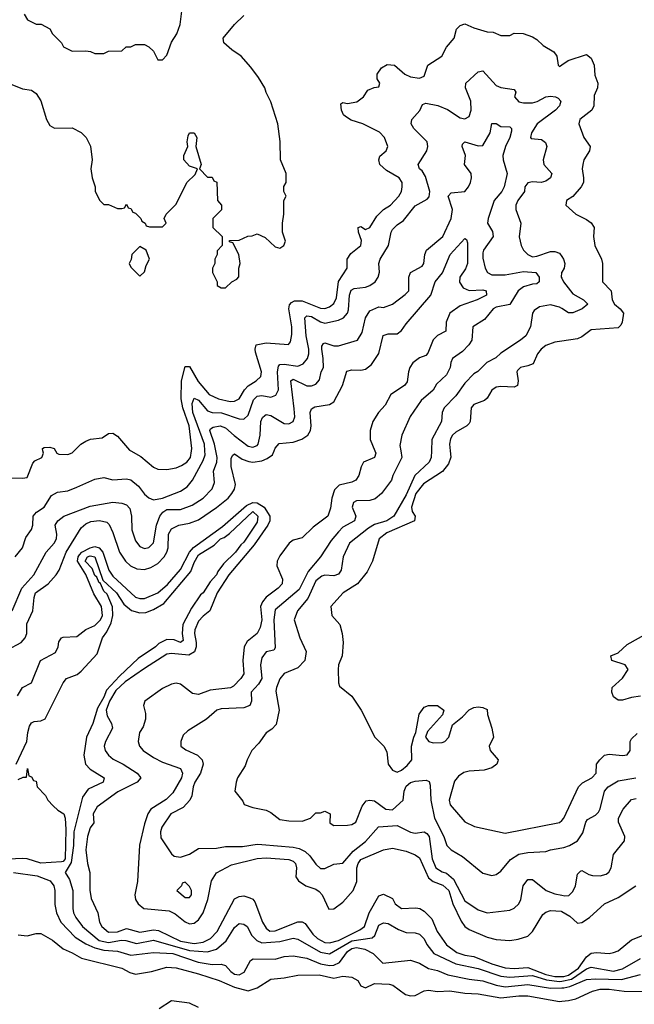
# Model space of a CAD drawing. Header units: inches. Extents: x 2348352 to 2479776, y 460422 to 613655.
# Tile 411 of 590: x 2407597 to 2410322, y 557545 to 561912. Entities that reach past the tile are written whole.
import ezdxf

# ---------------------------------------------------------------- set-up
doc = ezdxf.new("R2010")
doc.units = ezdxf.units.IN
doc.header["$MEASUREMENT"] = 0
for name, color, linetype in [('C4505', 7, 'Continuous'), ('C4506', 7, 'Continuous'), ('C4515', 7, 'Continuous'), ('C4516', 7, 'Continuous')]:
    doc.layers.add(name, color=color, linetype=linetype)

msp = doc.modelspace()

# ---------------------------------------------------------------- linework, layer by layer
at = {"layer": 'C4505', "color": 4}
for points, elevation in [([(2407543.5, 559116.5), (2407604.2, 559150), (2407621.5, 559170), (2407628.6, 559190), (2407628, 559232), (2407655.1, 559290), (2407660.7, 559350), (2407667.3, 559370), (2407722.9, 559410), (2407759.3, 559450), (2407772.3, 559470), (2407803.5, 559550), (2407870, 559658), (2407890, 559676), (2407912.9, 559687.1), (2407950.4, 559690.4), (2407983.5, 559683.5), (2407993.4, 559673.4), (2408010, 559638), (2408039.5, 559550), (2408066.4, 559510), (2408088, 559490), (2408116.5, 559476.5), (2408150, 559472.9), (2408178.2, 559481.8), (2408210, 559500.3), (2408238, 559530), (2408249.7, 559550), (2408255.4, 559570), (2408256.2, 559630), (2408270, 559654), (2408302, 559670), (2408350, 559679.5), (2408390, 559694), (2408470, 559748.5), (2408522, 559790), (2408537.6, 559810), (2408549.6, 559830), (2408554, 559850), (2408534, 559930), (2408534.8, 559965.2), (2408540.7, 559979.3), (2408550, 559986.8), (2408582.6, 559962.6), (2408612.4, 559952.4), (2408630, 559950.2), (2408670, 559955.6), (2408694.9, 559965.1), (2408718, 559982), (2408725.4, 560000)], 84), ([(2407559.6, 559879.6), (2407610, 559878), (2407630, 559882), (2407654.6, 559945.4), (2407664.7, 559955.3), (2407695.3, 559970), (2407702, 559990), (2407700, 560000)], 96), ([(2407564.2, 559290), (2407606.3, 559390), (2407659.3, 559450), (2407714.5, 559550), (2407750, 559591), (2407759.5, 559610), (2407760.9, 559630), (2407754.5, 559670), (2407766.6, 559690), (2407793.2, 559710), (2407910, 559754.9), (2408010, 559772.4), (2408050, 559768.4), (2408070, 559760.5), (2408084.7, 559744.7), (2408092.4, 559710), (2408094.4, 559650), (2408110, 559601), (2408130, 559574.8), (2408150, 559566), (2408170, 559570.8), (2408190, 559591.3), (2408204, 559670), (2408218.9, 559710), (2408232.1, 559727.9), (2408250, 559739.5), (2408310, 559740.3), (2408361.1, 559758.9), (2408409.7, 559790.3), (2408450, 559831), (2408461.2, 559858.8), (2408456.9, 559910), (2408471.3, 559950), (2408473, 559970), (2408467, 560000)], 88), ([(2407577.2, 559530), (2407609.3, 559570), (2407624.8, 559615.2), (2407649.5, 559650.5), (2407655.1, 559670), (2407657.2, 559710), (2407672, 559728), (2407705.2, 559750), (2407738.6, 559801.4), (2407764.1, 559815.9), (2407810, 559822.8), (2407850, 559838), (2407930, 559874.8), (2407970, 559882), (2408010, 559870.6), (2408070, 559876.3), (2408090, 559870.7), (2408123.1, 559843.1), (2408150, 559807.7), (2408170, 559790.7), (2408190, 559782), (2408230, 559790.4), (2408310, 559821.6), (2408339.2, 559840.8), (2408362.9, 559870), (2408410, 559956.3), (2408418.6, 559981.4), (2408417.5, 560000)], 92), ([(2407756.2, 560000), (2407762, 559990), (2407770, 559984.7), (2407810, 559982.8), (2407830, 559991.3), (2407838.7, 560000)], 96), ([(2408089.3, 560000), (2408134, 559974), (2408190, 559927.3), (2408210, 559919.1), (2408250, 559916.3), (2408290, 559923.8), (2408314.8, 559934.8), (2408338.4, 559950), (2408353.6, 559970), (2408359, 560000)], 96), ([(2409172.1, 560000), (2409176.4, 559990), (2409170.6, 559970), (2409121, 559950), (2409110.5, 559929.5), (2409100.5, 559890), (2409086.8, 559870), (2409070, 559860.7), (2409012.8, 559847.2), (2408992.5, 559827.5), (2408980.4, 559790), (2408974.9, 559745.1), (2408962.8, 559710), (2408898.8, 559661.2), (2408850, 559613.2), (2408810, 559604), (2408791.3, 559590), (2408750, 559534), (2408739.1, 559510), (2408736.3, 559490), (2408762.4, 559430), (2408760.4, 559410), (2408743, 559390), (2408689.3, 559350.7), (2408673.1, 559330), (2408664.9, 559310), (2408670.2, 559249.8), (2408663.8, 559216.2), (2408650.2, 559189.8), (2408605.7, 559154.3), (2408592.4, 559130), (2408586, 559070), (2408590.4, 559010), (2408578, 558990), (2408544.7, 558955.3), (2408532, 558948), (2408441.8, 558938.2), (2408390, 558919.6), (2408363.3, 558923.3), (2408310, 558965.2), (2408290, 558969), (2408270, 558965.2), (2408230, 558946), (2408151.1, 558888.9), (2408146, 558870), (2408154.4, 558834.4), (2408154.8, 558810), (2408143.7, 558776.3), (2408128.7, 558750), (2408122, 558710), (2408127.7, 558690), (2408144.9, 558670), (2408190, 558640.3), (2408230, 558619.5), (2408310.2, 558590.2), (2408319.5, 558570), (2408313.7, 558550), (2408276.4, 558483.6), (2408247.1, 558452.9), (2408178.4, 558410), (2408164.4, 558390), (2408150, 558345.2), (2408128.5, 558251.5), (2408119, 558090), (2408107.2, 558030), (2408110.4, 558010), (2408121.6, 557990), (2408146.8, 557970), (2408259.7, 557959.7), (2408286.2, 557946.2), (2408330.3, 557910.3), (2408350, 557902.4), (2408370, 557904.9), (2408390, 557920.4), (2408411.1, 557950), (2408431.1, 558010), (2408446.7, 558093.3), (2408470, 558127.7), (2408536.4, 558163.6), (2408650, 558191.7), (2408690, 558194.9), (2408790, 558187.2), (2408810, 558180.4), (2408820.4, 558170), (2408824.4, 558150), (2408820.7, 558110), (2408832.5, 558092.5), (2408866, 558070), (2408910, 558056.4), (2408925.2, 558045.2), (2408937.4, 558030), (2408967.4, 557967.4), (2408990, 557968.2), (2409030, 557998), (2409075.1, 558050), (2409091, 558090), (2409091, 558150), (2409097.7, 558170), (2409110, 558186.7), (2409210, 558230.5), (2409250, 558237.1), (2409310, 558223.7), (2409350, 558208.2), (2409370, 558194), (2409410, 558105.7), (2409430, 558090.3), (2409473.3, 558073.3), (2409499, 558050), (2409518, 557990), (2409554.1, 557914.1), (2409570, 557890.6), (2409590, 557877.1), (2409670, 557842.4), (2409710, 557832.7), (2409770, 557828), (2409806.8, 557833.2), (2409850, 557846.8), (2409870, 557868), (2409916.6, 557943.4), (2409930, 557954.4), (2409950, 557961.5), (2409997.9, 557957.9), (2410000, 557956.6)], 84), ([(2409286.3, 560000), (2409290.8, 559970), (2409251, 559890), (2409246, 559870), (2409201, 559810), (2409173.4, 559786.6), (2409150, 559779.5), (2409090, 559778.4), (2409077.3, 559770), (2409070.6, 559750), (2409087.3, 559710), (2409080.7, 559690), (2409030, 559660.5), (2409010, 559640.7), (2408978.2, 559601.8), (2408930.3, 559529.7), (2408875.8, 559464.2), (2408835.4, 559384.6), (2408730, 559295.3), (2408723.7, 559250), (2408730, 559126), (2408723.6, 559116.4), (2408690, 559108.7), (2408670, 559082), (2408664.4, 559050), (2408670.3, 558990), (2408655.3, 558964.7), (2408623.8, 558930), (2408624.9, 558890), (2408618, 558870), (2408590, 558859.5), (2408490, 558855.1), (2408470.5, 558849.5), (2408424.7, 558810), (2408342, 558758), (2408321.4, 558738.6), (2408310.8, 558710), (2408311.3, 558690), (2408333.4, 558673.4), (2408386, 558650), (2408406, 558630), (2408411, 558610), (2408399.1, 558570), (2408373, 558530), (2408365.5, 558510), (2408360.7, 558470), (2408350.7, 558450), (2408322, 558418), (2408267.7, 558390), (2408226.8, 558330), (2408221, 558310), (2408222.8, 558282.8), (2408270, 558212), (2408282, 558202), (2408310, 558198), (2408350, 558211), (2408390, 558236), (2408470, 558237.3), (2408510, 558244.9), (2408584.9, 558244.9), (2408650, 558255.3), (2408670, 558254.4), (2408810, 558242.4), (2408836.2, 558236.2), (2408862, 558222), (2408883.4, 558203.4), (2408910, 558166), (2408930, 558146.8), (2408950, 558146.8), (2408990, 558166.8), (2409030, 558170.7), (2409075.6, 558224.4), (2409130, 558267.7), (2409188.5, 558331.5), (2409270, 558338), (2409330, 558308), (2409350, 558303.8), (2409390, 558310.4), (2409402, 558302), (2409412, 558290), (2409425.2, 558190), (2409441.6, 558150), (2409470, 558132.4), (2409490, 558126.4), (2409520.5, 558100.5), (2409570, 558003.8), (2409630, 557964), (2409670, 557950.8), (2409770, 557962.8), (2409789.3, 557970.7), (2409809.3, 557990.7), (2409819, 558010), (2409829.3, 558070), (2409850, 558098), (2409870, 558098), (2409931, 558050), (2409970, 558034.9), (2410000, 558028.6)], 88), ([(2409422.7, 560000), (2409422, 559970), (2409413, 559950), (2409349.1, 559890.9), (2409310, 559804.5), (2409255.5, 559710), (2409224, 559690), (2409170, 559672.4), (2409143.1, 559656.9), (2409059.1, 559590), (2409030.7, 559530), (2409022, 559470), (2409010, 559453.2), (2408990, 559446), (2408950, 559447.8), (2408936.2, 559443.8), (2408910, 559422.7), (2408874.9, 559345.1), (2408828, 559290), (2408813.4, 559250), (2408838.8, 559170), (2408867.3, 559110), (2408860.7, 559070), (2408830, 559038), (2408770, 559012.3), (2408750, 558989), (2408734.9, 558950), (2408733.2, 558933.2), (2408747.3, 558850), (2408733.4, 558786.6), (2408714.4, 558765.6), (2408690, 558748.7), (2408657.5, 558702.5), (2408626.8, 558670), (2408606, 558630), (2408597.3, 558602.7), (2408562.8, 558550), (2408556, 558530), (2408551.3, 558490), (2408586, 558446), (2408591.6, 558431.6), (2408630, 558418), (2408690, 558406), (2408710, 558396), (2408750, 558364.7), (2408790, 558358.8), (2408850, 558358), (2408886, 558370), (2408910, 558394), (2408930, 558394), (2408950, 558402), (2408974, 558390), (2408972, 558350), (2408982, 558342), (2408990, 558338), (2409050, 558339.1), (2409070, 558342), (2409086.8, 558353.2), (2409115.5, 558424.5), (2409133.2, 558446.8), (2409150, 558450.7), (2409170, 558447.3), (2409221, 558410), (2409250, 558407.2), (2409297, 558450), (2409301.6, 558490), (2409310, 558512.7), (2409330, 558528.2), (2409350, 558535.3), (2409398.4, 558538.4), (2409412.5, 558532.5), (2409417.3, 558517.3), (2409419.5, 558450), (2409436.3, 558370), (2409478, 558290), (2409490.8, 558250), (2409510, 558230.8), (2409560.5, 558200.5), (2409650, 558126), (2409690, 558116), (2409710, 558121), (2409730, 558136), (2409773.4, 558186.6), (2409810, 558210.6), (2409850, 558218), (2409930, 558222.8), (2409950, 558230.8), (2410000, 558239)], 92), ([(2409505.4, 560000), (2409508.5, 559971.5), (2409497.4, 559942.6), (2409471.5, 559908.5), (2409386.7, 559853.3), (2409354, 559810), (2409334, 559750), (2409337.6, 559730), (2409350.6, 559710), (2409347.3, 559690), (2409224.5, 559635.5), (2409190.6, 559610), (2409160.5, 559510), (2409137.3, 559462.7), (2409094.8, 559410), (2409031, 559370), (2408976, 559310), (2408981, 559270), (2409016, 559230), (2409026.8, 559190), (2409030.8, 559150), (2409026.8, 559090), (2409010.5, 559050), (2409008.5, 559030), (2409010.9, 558970.9), (2409015.3, 558955.3), (2409070, 558912), (2409111.3, 558850), (2409172, 558730), (2409212, 558690), (2409224.7, 558664.7), (2409230.8, 558610), (2409250, 558582.8), (2409270, 558574.8), (2409290, 558584), (2409315.6, 558604.4), (2409336, 558630), (2409334, 558690), (2409344, 558730), (2409354, 558750), (2409367.6, 558832.4), (2409390, 558862.8), (2409410, 558870.8), (2409450, 558871), (2409478, 558850), (2409470.8, 558829.2), (2409405.5, 558754.5), (2409396, 558730), (2409410.7, 558710.7), (2409430, 558704), (2409470, 558705.5), (2409482, 558710), (2409499, 558730), (2409516, 558784), (2409560.2, 558819.8), (2409590, 558850.8), (2409610, 558861), (2409630, 558864.7), (2409650, 558862), (2409670, 558852), (2409671, 558830), (2409691, 558770), (2409698, 558730), (2409678.8, 558690), (2409682.8, 558670), (2409718, 558630), (2409716.9, 558623.1), (2409712, 558610), (2409690, 558594), (2409656.3, 558583.7), (2409590, 558579.5), (2409566.7, 558573.3), (2409542.9, 558557.1), (2409525.3, 558534.7), (2409501.6, 558450), (2409505.5, 558430), (2409570, 558354.8), (2409613.7, 558333.7), (2409750, 558304), (2409990, 558350.7), (2410000, 558360.8)], 96), ([(2407586.9, 558913.1), (2407609.7, 558950.3), (2407649.5, 558970.5), (2407689.5, 559070), (2407755.3, 559104.7), (2407767, 559130), (2407770, 559152), (2407782, 559170), (2407790, 559174), (2407850, 559176), (2407890, 559207.7), (2407930, 559224.4), (2407955.3, 559250), (2407963.5, 559270), (2407959.8, 559310), (2407926.1, 559366.1), (2407890.9, 559450.9), (2407853.7, 559510), (2407855.9, 559530), (2407861.8, 559538.2), (2407872.9, 559550), (2407910, 559569.4), (2407930, 559575), (2407950, 559569.1), (2407965, 559550), (2407991.8, 559470), (2408010, 559444.4), (2408110, 559350.3), (2408130, 559344.2), (2408150, 559344.2), (2408210, 559370.3), (2408252.7, 559407.3), (2408310, 559473.1), (2408349.8, 559550), (2408368.3, 559571.7), (2408495.8, 559664.2), (2408603.2, 559756.8), (2408630.2, 559770.2), (2408650, 559769.3), (2408680.2, 559750), (2408705.8, 559710), (2408705.8, 559690), (2408697.3, 559670), (2408636.9, 559583.1), (2408524, 559450), (2408472, 559370), (2408440.5, 559290), (2408410, 559267), (2408390, 559243.7), (2408373.7, 559206.3), (2408371.5, 559190), (2408379.3, 559150), (2408378.9, 559130), (2408371.6, 559108.4), (2408347, 559093), (2408270, 559101.3), (2408250, 559098), (2408150, 559035.1), (2408064.6, 558975.4), (2408023.7, 558936.3), (2407994.8, 558890), (2407980.2, 558850), (2407984.1, 558824.1), (2408004.4, 558790), (2408008.4, 558770), (2407977, 558710), (2407972.2, 558690), (2407975.8, 558670), (2407990.4, 558650), (2408012, 558632), (2408055.5, 558610), (2408117.3, 558570), (2408134.8, 558550), (2408117.3, 558530), (2408032.3, 558487.7), (2407939.8, 558420.2), (2407922.8, 558390), (2407926, 558350), (2407910, 558328), (2407897.3, 558290), (2407890.6, 558230), (2407897.3, 558170), (2407907.7, 558130), (2407908.4, 558051.6), (2407913.8, 558013.8), (2407944, 557950), (2407950.5, 557910), (2407960.5, 557890), (2407990, 557865.7), (2408030, 557867.1), (2408070, 557880.9), (2408130, 557865.2), (2408190, 557875.8), (2408212, 557872), (2408310, 557824.8), (2408370, 557815.4), (2408410, 557820.7), (2408443, 557837), (2408472.8, 557867.2), (2408550, 558013), (2408570, 558023.8), (2408590, 558025.5), (2408617.5, 558017.5), (2408630, 558010.8), (2408639, 557999), (2408674, 557910), (2408690, 557882.8), (2408706, 557870), (2408730, 557870.4), (2408830, 557910.4), (2408850, 557910.7), (2408862.8, 557902.8), (2408896.4, 557856.4), (2408917, 557837), (2408950, 557819), (2408970, 557817.3), (2409010, 557828.3), (2409105, 557875), (2409125.6, 557890), (2409146.9, 557950), (2409190, 558026), (2409210, 558034), (2409250, 558014.8), (2409261.6, 557990), (2409290, 557970.4), (2409352.8, 557972.8), (2409370.4, 557970.4), (2409390, 557958.8), (2409424.6, 557924.6), (2409448.1, 557868.1), (2409489.2, 557809.2), (2409535.3, 557775.3), (2409570, 557763.6), (2409610, 557757.3), (2409690, 557723.9), (2409750, 557707.1), (2409790, 557703.5), (2409850, 557707.8), (2409930, 557676.9), (2409970, 557667.6), (2410000, 557667.9)], 76), ([(2407582, 558610), (2407628.5, 558710), (2407632.4, 558750), (2407640.8, 558779.2), (2407650, 558793), (2407661, 558799), (2407690, 558802.6), (2407710, 558810.5), (2407789.5, 558970.5), (2407804, 558990), (2407851.6, 559008.4), (2407870, 559022.8), (2407940.2, 559099.8), (2407964.5, 559170), (2407983.3, 559196.7), (2408002.7, 559237.3), (2408009.7, 559270), (2408008.3, 559308.3), (2407984.2, 559364.2), (2407970, 559377.2), (2407954, 559414), (2407950, 559414), (2407939.3, 559439.3), (2407930, 559446.6), (2407918, 559478), (2407887.4, 559510), (2407897.2, 559530), (2407910, 559533.8), (2407930.3, 559530), (2407966, 559426), (2408026.8, 559370), (2408059.1, 559319.1), (2408092.3, 559292.3), (2408130, 559282), (2408156.6, 559283.4), (2408190, 559295.5), (2408236.6, 559323.4), (2408355.9, 559464.1), (2408370, 559504.7), (2408390, 559539.1), (2408458.9, 559581.1), (2408487, 559610), (2408503.9, 559616.1), (2408526.7, 559633.3), (2408630, 559730.2), (2408652.2, 559710), (2408650, 559684), (2408590, 559594), (2408576.7, 559583.3), (2408553.4, 559550), (2408500.7, 559499.3), (2408475.6, 559464.4), (2408470, 559449.4), (2408441.3, 559418.7), (2408410, 559369.3), (2408399.1, 559360.9), (2408358, 559302), (2408320.7, 559230), (2408318, 559190), (2408322, 559158), (2408310.4, 559149.6), (2408282, 559162), (2408250, 559163.7), (2408214, 559146), (2408198.8, 559130), (2408121.7, 559078.3), (2408039, 559001), (2407982, 558938), (2407970, 558907.3), (2407941.8, 558858.2), (2407921.6, 558790), (2407893.4, 558730), (2407881.6, 558650), (2407888.4, 558610), (2407910, 558588), (2407971, 558550), (2407966.8, 558530), (2407901.1, 558498.9), (2407875.8, 558464.2), (2407837.7, 558310), (2407835.8, 558250), (2407825.9, 558174.1), (2407799.1, 558130), (2407818.3, 558098.3), (2407832.4, 558050), (2407833, 557970), (2407835.5, 557950), (2407845.5, 557930), (2407875.5, 557890), (2407950, 557828.3), (2407990, 557819.7), (2408049, 557829), (2408067.7, 557827.7), (2408114.4, 557814.4), (2408190, 557829), (2408350, 557783.2), (2408430, 557777.7), (2408469.8, 557790.2), (2408513, 557827), (2408550, 557886), (2408570, 557902.8), (2408590, 557900.7), (2408606, 557890), (2408626.8, 557850), (2408648, 557828), (2408670, 557817.4), (2408750, 557823.6), (2408810, 557838.7), (2408830, 557834.4), (2408930, 557776.5), (2408970, 557769), (2409070, 557826.3), (2409159.5, 557840.5), (2409171.6, 557850), (2409190, 557895.5), (2409210, 557906), (2409230, 557903), (2409276.7, 557876.7), (2409310, 557864), (2409350, 557862), (2409370, 557856.3), (2409390, 557834.8), (2409401.6, 557810), (2409433.4, 557770), (2409530, 557724.9), (2409630, 557704), (2409730, 557669.2), (2409770, 557665.4), (2409870, 557673.4), (2409933.3, 557653.3), (2409990, 557645.8), (2410000, 557647.8)], 72), ([(2407590, 558542.8), (2407612.7, 558552.7), (2407627.3, 558552.7), (2407631.6, 558591.6), (2407638, 558558), (2407650, 558554), (2407658, 558538), (2407670, 558534), (2407674, 558510), (2407711.1, 558471.1), (2407722, 558450), (2407745.4, 558425.4), (2407765.4, 558405.4), (2407792, 558390), (2407798, 558370), (2407800.9, 558320.9), (2407799, 558190), (2407790, 558178.8), (2407782.8, 558177.2), (2407690, 558171.5), (2407630, 558189.8), (2407611.3, 558191.3), (2407450, 558184.4)], 68), ([(2407570.1, 558130.1), (2407674.9, 558114.9), (2407732.6, 558092.6), (2407748, 558070), (2407752.7, 558050), (2407752.8, 557987.2), (2407759.5, 557950), (2407779.5, 557910), (2407842.2, 557842.2), (2407890, 557812.9), (2407930, 557795.8), (2407970, 557784.7), (2408030, 557780.9), (2408090, 557762.6), (2408190, 557774.9), (2408276, 557770), (2408388.1, 557731.9), (2408450, 557721.1), (2408490, 557722.4), (2408510, 557717.3), (2408533.4, 557690), (2408550, 557678.4), (2408570, 557676.4), (2408592.2, 557687.8), (2408620.2, 557739.8), (2408632.7, 557747.3), (2408730, 557745.5), (2408770, 557756.4), (2408810, 557759.5), (2408870, 557750.3), (2408930, 557724), (2408970, 557716.9), (2408990, 557718), (2409015.1, 557730), (2409050, 557779.6), (2409070, 557792.9), (2409090, 557796.9), (2409126.8, 557790), (2409164.7, 557770), (2409207.3, 557727.3), (2409330, 557740.7), (2409370, 557728), (2409410, 557704.4), (2409450, 557694.9), (2409495.8, 557675.8), (2409590, 557656), (2409650, 557648.8), (2409709.2, 557629.2), (2409750, 557623.2), (2409850, 557632.6), (2409950, 557616.9), (2410000, 557618.1)], 68), ([(2407590, 557852.7), (2407630, 557848.7), (2407670, 557859.1), (2407690, 557859.1), (2407742.8, 557830), (2407790, 557790.7), (2407830, 557774), (2407871, 557750), (2408050, 557704.9), (2408085.7, 557685.7), (2408110, 557679), (2408182, 557690), (2408249.7, 557710.3), (2408290, 557707), (2408390, 557680.2), (2408481, 557650), (2408550, 557620.3), (2408610, 557604.9), (2408650, 557618.8), (2408710, 557656.3), (2408770, 557662.4), (2408830, 557674.9), (2408924.4, 557675.6), (2408990, 557661.1), (2409030, 557669.2), (2409070, 557665.5), (2409095.5, 557650), (2409110, 557627.3), (2409130, 557618.8), (2409170, 557637.1), (2409234.4, 557634.4), (2409250.8, 557630), (2409307.9, 557587.9), (2409330, 557582), (2409350, 557584), (2409390, 557604.9), (2409410, 557608), (2409450, 557602.4), (2409504.7, 557604.7), (2409570, 557594), (2409630, 557591.7), (2409730, 557574), (2409810, 557582.7), (2409850, 557582.3), (2409990, 557558), (2410000, 557558.8)], 64), ([(2408390, 557530.7), (2408350, 557550.7), (2408270, 557560.7), (2408215.1, 557524.9)], 56)]:
    msp.add_lwpolyline(points, dxfattribs=dict(at, elevation=elevation))
at = {"layer": 'C4505', "color": 4, "elevation": 88}
msp.add_lwpolyline([(2408330, 558086), (2408318, 558082), (2408314, 558070), (2408294, 558050), (2408330, 558018), (2408350, 558018), (2408359, 558030), (2408359, 558050), (2408350, 558068)], close=True, dxfattribs=at)
at = {"layer": 'C4506', "color": 4}
for points, elevation in [([(2407616.9, 561936.9), (2407631.6, 561911.6), (2407670, 561892), (2407691.6, 561891.6), (2407730, 561872), (2407742, 561850), (2407782, 561810), (2407791.6, 561791.6), (2407830, 561772), (2407890, 561774), (2407911.6, 561771.6), (2407930, 561762), (2407970, 561762), (2407990, 561772), (2408050, 561774), (2408068.4, 561791.6), (2408090, 561792), (2408110, 561802), (2408150, 561802), (2408170, 561792), (2408190, 561772), (2408210, 561734), (2408230, 561734), (2408250, 561754), (2408270, 561812), (2408294, 561850), (2408308.7, 561890), (2408315.3, 561950)], 108), ([(2407510, 561644.7), (2407610, 561606), (2407650, 561598.8), (2407670, 561584.7), (2407690, 561552), (2407716, 561470), (2407730, 561442), (2407751.1, 561431.1), (2407830, 561432), (2407870, 561412), (2407892, 561390), (2407910.9, 561350.9), (2407918, 561290), (2407912, 561250), (2407918, 561210), (2407931.3, 561170), (2407932, 561150), (2407952, 561110), (2407970, 561092), (2407990, 561092), (2408030, 561074), (2408050, 561074), (2408062, 561078), (2408070, 561094), (2408078, 561078), (2408090, 561074), (2408098, 561058), (2408110, 561054), (2408134, 561030), (2408138, 561018), (2408154, 561010), (2408158, 560998), (2408172.7, 560992.7), (2408230, 560994), (2408246, 561010), (2408238, 561030), (2408246, 561050), (2408290, 561094), (2408338, 561190), (2408374.6, 561225.4), (2408386, 561250), (2408350, 561262), (2408325.2, 561290), (2408325.2, 561310), (2408342, 561350), (2408339, 561370), (2408343.3, 561396.7), (2408350, 561410.7), (2408371, 561410), (2408382.8, 561390), (2408378, 561350), (2408402, 561270), (2408394, 561250), (2408430, 561214), (2408450, 561214), (2408458, 561198), (2408471.6, 561191.6), (2408474, 561110), (2408492, 561090), (2408491.6, 561068.4), (2408454, 561030), (2408454, 560990), (2408494, 560950), (2408494, 560910), (2408472.7, 560887.3), (2408472, 560870), (2408462, 560850), (2408462, 560830), (2408452, 560810), (2408452, 560790), (2408472, 560750), (2408472.7, 560732.7), (2408490, 560722), (2408510, 560722), (2408538, 560750), (2408559, 560761), (2408568.4, 560771.6), (2408568.7, 560810), (2408574, 560830), (2408568, 560870), (2408542, 560922), (2408527.3, 560927.3), (2408527.3, 560932.7), (2408570, 560934), (2408608.4, 560951.6), (2408627.3, 560952.7), (2408650, 560962), (2408685.4, 560945.4), (2408730, 560904.7), (2408750, 560898), (2408768, 560910), (2408775.3, 560930), (2408762, 560970), (2408762, 561010), (2408768.7, 561050), (2408768, 561110), (2408778, 561130), (2408768, 561150), (2408768.4, 561171.6), (2408778, 561190), (2408778, 561230), (2408753.2, 561290), (2408752.1, 561372.1), (2408741.2, 561450), (2408710, 561548), (2408689.3, 561589.3), (2408684, 561610), (2408655.5, 561655.5), (2408622, 561702), (2408579, 561750), (2408538, 561778), (2408502, 561810), (2408499, 561830), (2408550, 561891.3), (2408590, 561931.3)], 104), ([(2408359, 560000), (2408360.9, 560010), (2408348.6, 560110), (2408320.4, 560190), (2408313.3, 560230), (2408313.7, 560310), (2408330, 560374), (2408350, 560374.4), (2408387.9, 560307.9), (2408437.3, 560250), (2408478, 560230), (2408530, 560219.3), (2408550, 560220.5), (2408570, 560230.7), (2408593, 560270), (2408610, 560288.5), (2408646, 560310), (2408666.6, 560330), (2408669.5, 560350), (2408642.5, 560437.5), (2408640.7, 560450), (2408646, 560470), (2408690, 560478.9), (2408789.2, 560470.8), (2408797, 560483), (2408803.6, 560516.4), (2408803.5, 560550), (2408789.7, 560630), (2408793, 560647), (2408801.7, 560658.3), (2408815.1, 560664.9), (2408850, 560664.6), (2408930, 560632), (2408950, 560630.4), (2408970, 560638.4), (2408990, 560653.4), (2409002.3, 560677.7), (2409009.8, 560750.2), (2409049.4, 560810), (2409049.5, 560850.5), (2409065.6, 560874.4), (2409109.2, 560910), (2409112.9, 560932.9), (2409099, 560970), (2409098, 560990), (2409110, 560994.8), (2409130, 560982), (2409150, 560991), (2409180.1, 561039.9), (2409210, 561070.4), (2409241.2, 561090), (2409277.2, 561130), (2409289.2, 561150), (2409293.2, 561170), (2409293.2, 561190), (2409279, 561210), (2409222.7, 561242.7), (2409193.2, 561270), (2409189, 561290), (2409193.6, 561306.4), (2409222, 561330), (2409228.7, 561350), (2409214, 561390), (2409192.8, 561412.8), (2409119, 561450), (2409067, 561467), (2409042, 561482), (2409032.7, 561490), (2409023.7, 561510), (2409021.2, 561538.8), (2409030, 561544.7), (2409050, 561540.7), (2409091.7, 561548.3), (2409122, 561570), (2409140.2, 561599.8), (2409168.4, 561611.6), (2409190, 561614), (2409194, 561630), (2409182, 561650), (2409182, 561670), (2409201.5, 561698.5), (2409226.3, 561713.7), (2409258, 561710), (2409304.7, 561670), (2409330, 561658.8), (2409370, 561652), (2409390, 561662), (2409406, 561710), (2409469.1, 561750.9), (2409489.2, 561790), (2409524, 561830), (2409534, 561870), (2409550, 561886), (2409570, 561894), (2409610, 561876), (2409670, 561858), (2409696.9, 561856.9), (2409730, 561842), (2409770, 561842), (2409790, 561852), (2409829, 561851), (2409870, 561836), (2409890, 561824.7), (2409918, 561798), (2409964.7, 561770), (2409978, 561750), (2409984.7, 561710), (2409990, 561704.7), (2410000, 561711.3)], 96), ([(2408417.5, 560000), (2408415.8, 560030), (2408365, 560170), (2408362, 560210), (2408370, 560233.4), (2408390, 560224.9), (2408430, 560177.6), (2408450, 560170.3), (2408491.6, 560168.4), (2408570, 560142.4), (2408590, 560140.5), (2408610, 560157.3), (2408633.9, 560226.1), (2408650, 560242.4), (2408670, 560244.9), (2408710, 560238), (2408733.3, 560246.7), (2408745.1, 560270), (2408740.5, 560350), (2408744.2, 560375.8), (2408750, 560382.8), (2408770, 560384.9), (2408830, 560375.8), (2408854.5, 560385.5), (2408873, 560410), (2408878.9, 560430), (2408878.3, 560450), (2408866.9, 560510), (2408860.9, 560590), (2408870, 560598), (2408890, 560594.9), (2408930, 560571.8), (2408950, 560566.7), (2409010, 560579.3), (2409033.2, 560590), (2409049.7, 560610.3), (2409054.5, 560625.5), (2409058.9, 560690), (2409067.1, 560712.9), (2409080.5, 560719.5), (2409130, 560726), (2409150, 560733), (2409172.3, 560750), (2409187, 560770), (2409192.9, 560792.9), (2409189.2, 560830), (2409195.1, 560850), (2409231.8, 560910), (2409243.7, 560970), (2409250, 560981), (2409270, 561002.8), (2409298.4, 561021.6), (2409350, 561086.8), (2409403.3, 561116.7), (2409413.1, 561126.9), (2409414.7, 561150), (2409395.9, 561215.9), (2409381.5, 561241.5), (2409369.2, 561250), (2409364, 561270), (2409402.7, 561330), (2409406.6, 561350), (2409403.7, 561370), (2409345.1, 561430), (2409332, 561450), (2409335.1, 561470), (2409371.3, 561508.7), (2409383.6, 561536.4), (2409398, 561542), (2409451.5, 561531.5), (2409493.3, 561513.3), (2409550, 561476), (2409570, 561472), (2409590, 561482), (2409599, 561510), (2409597, 561550), (2409574, 561610), (2409575.3, 561630), (2409630, 561681), (2409650, 561684.7), (2409710, 561620.7), (2409730, 561610.7), (2409790, 561602), (2409796, 561590), (2409791, 561570), (2409810, 561547.3), (2409830, 561543), (2409870, 561543.8), (2409891.3, 561548.7), (2409930, 561570.6), (2409950, 561573), (2409972, 561570), (2409984, 561564), (2409996, 561550), (2409990.7, 561530), (2409973, 561510), (2409890.7, 561450), (2409866.8, 561410), (2409862, 561390), (2409864.7, 561384.7), (2409910, 561380.7), (2409927.5, 561367.5), (2409934.8, 561350), (2409917.3, 561290), (2409920.7, 561270), (2409956.3, 561230), (2409950.6, 561210), (2409930, 561195.1), (2409909.5, 561189.5), (2409870, 561193.2), (2409850, 561188.7), (2409836, 561170), (2409834.8, 561150), (2409804.9, 561110), (2409796.3, 561090), (2409796.3, 561070), (2409819.1, 561010), (2409810.9, 560949.1), (2409820.7, 560910), (2409830.8, 560890), (2409850, 560870.8), (2409870, 560860.7), (2409890, 560863), (2409950, 560884), (2409970, 560884), (2409990, 560876), (2410000, 560861)], 92), ([(2408467, 560000), (2408461, 560030), (2408439.6, 560090), (2408442.6, 560097.4), (2408455.1, 560104.9), (2408486, 560110), (2408510, 560102.4), (2408547.4, 560067.4), (2408610, 560020.5), (2408630, 560016.3), (2408650, 560022.8), (2408654, 560030), (2408663.6, 560070), (2408666.6, 560130), (2408673.1, 560146.9), (2408683.3, 560156.7), (2408690, 560160.5), (2408710, 560156.4), (2408770, 560120.5), (2408790, 560119.1), (2408809.5, 560130.5), (2408816.2, 560150), (2408814.5, 560185.5), (2408799.3, 560310), (2408810, 560318), (2408870, 560287.7), (2408890, 560287.7), (2408910, 560296), (2408926, 560314), (2408933.2, 560350), (2408943.7, 560370), (2408943, 560410), (2408936.2, 560450), (2408936.5, 560463.5), (2408944.1, 560475.9), (2408950, 560478.8), (2408990, 560465.5), (2409010, 560464.9), (2409095.3, 560490), (2409115.6, 560524.4), (2409129.5, 560590), (2409150, 560621), (2409190, 560638.8), (2409210, 560636), (2409250, 560650.8), (2409306.6, 560693.4), (2409322, 560710), (2409322.7, 560770), (2409329.4, 560790.6), (2409381.2, 560818.8), (2409389, 560830), (2409393.2, 560870), (2409401.2, 560890), (2409473.2, 560950), (2409509.6, 561030), (2409516.3, 561070), (2409496, 561130), (2409510, 561144), (2409570, 561150.7), (2409586.6, 561170), (2409595.6, 561190), (2409600.7, 561210), (2409599.3, 561230), (2409569.4, 561270), (2409574, 561310), (2409559, 561350), (2409560.2, 561359.8), (2409570, 561370.4), (2409630, 561353), (2409650, 561354), (2409682.7, 561410), (2409690, 561452), (2409710, 561451.3), (2409730, 561438.8), (2409770, 561437.3), (2409777.3, 561430), (2409777.1, 561417.1), (2409770.3, 561390), (2409750.3, 561350), (2409739.5, 561310), (2409740.3, 561290), (2409757.6, 561230), (2409744.6, 561170), (2409734.4, 561150), (2409701.3, 561110), (2409674, 561030), (2409670.6, 561010), (2409692.5, 560972.5), (2409696.3, 560950), (2409654, 560890), (2409650, 560878), (2409650, 560854), (2409661, 560810), (2409671.3, 560790), (2409690, 560780.7), (2409750, 560781.1), (2409830, 560794.6), (2409884.7, 560790), (2409900.5, 560770), (2409900.7, 560750), (2409890, 560740.9), (2409870, 560739.6), (2409830, 560727.6), (2409806.4, 560710), (2409770, 560649.2), (2409710, 560637), (2409696, 560630), (2409657.1, 560582.9), (2409606, 560550), (2409602, 560490), (2409588.2, 560470), (2409559.9, 560440.1), (2409516, 560410), (2409508, 560392), (2409505.5, 560370), (2409490, 560337.2), (2409444.7, 560295.3), (2409430, 560269.3), (2409376.7, 560223.3), (2409327.9, 560152.1), (2409290.8, 560070), (2409282.8, 560022.8), (2409286.3, 560000)], 88), ([(2408725.4, 560000), (2408730, 560011.3), (2408747.8, 560032.2), (2408810, 560037.6), (2408848.5, 560051.5), (2408874, 560070), (2408885.6, 560090), (2408889.6, 560110), (2408884.7, 560170), (2408890, 560186), (2408905.8, 560194.2), (2408970, 560205.5), (2408990, 560217.3), (2409027.8, 560290), (2409047.6, 560352.4), (2409070, 560359.3), (2409110, 560357.1), (2409130, 560362.4), (2409157.4, 560382.6), (2409190, 560431), (2409208.1, 560511.9), (2409230, 560518), (2409270, 560519.3), (2409290, 560533.4), (2409310, 560563), (2409419.5, 560690), (2409438.4, 560750), (2409471.2, 560788.8), (2409506, 560870), (2409570, 560941), (2409577.3, 560937.3), (2409582, 560922), (2409582, 560830), (2409573.2, 560806.8), (2409548.5, 560770), (2409547.3, 560747.3), (2409562.6, 560722.6), (2409590, 560710.3), (2409650, 560714), (2409664.7, 560710), (2409666, 560690), (2409624.7, 560670), (2409550, 560643), (2409504.4, 560610), (2409488.4, 560570), (2409486.8, 560530), (2409450, 560511.8), (2409430, 560492), (2409406.7, 560433.3), (2409397.6, 560422.4), (2409370, 560411.6), (2409340.4, 560390), (2409326.7, 560370), (2409320.4, 560350), (2409314.9, 560305.1), (2409302.8, 560290), (2409243, 560250), (2409217.3, 560202.7), (2409187.7, 560170), (2409162, 560130), (2409150.7, 560090), (2409150.6, 560050), (2409172.1, 560000)], 84), ([(2410000, 560791.5), (2409999.1, 560790), (2409997.3, 560770), (2410000, 560765)], 92), ([(2410000, 560630.8), (2409990, 560637), (2409950, 560647), (2409901.6, 560638.4), (2409877.3, 560622.7), (2409870.8, 560610), (2409862, 560550), (2409841, 560510), (2409818, 560490), (2409730, 560433.2), (2409708.1, 560411.9), (2409668.1, 560391.9), (2409627.9, 560352.1), (2409610, 560341.2), (2409570, 560299.3), (2409530, 560243.7), (2409479.1, 560190), (2409470.7, 560170), (2409467.7, 560130), (2409423.8, 560050), (2409422.7, 560000)], 92), ([(2410000, 560486.2), (2409970, 560482), (2409930, 560467.3), (2409909.1, 560450.9), (2409892.7, 560430), (2409873.7, 560386.3), (2409850, 560376.2), (2409818, 560370), (2409803.8, 560356.2), (2409800.7, 560350), (2409807.3, 560310), (2409804.7, 560290), (2409790, 560282.7), (2409730, 560285.6), (2409710, 560281.6), (2409690, 560269.3), (2409670, 560234), (2409657.3, 560222.7), (2409610, 560205.2), (2409599.1, 560190), (2409594.9, 560130), (2409590, 560121.2), (2409578.8, 560110), (2409530, 560082.9), (2409515.5, 560070), (2409506.4, 560053.6), (2409502, 560030), (2409505.4, 560000)], 96), ([(2407838.7, 560000), (2407868.7, 560030), (2407890, 560042.8), (2407910.9, 560050.9), (2407962, 560058), (2407990, 560076), (2408010, 560078), (2408030, 560064.7), (2408083.4, 560003.4), (2408089.3, 560000)], 96), ([(2407700, 560000), (2407698, 560010), (2407705.6, 560014.4), (2407730, 560016), (2407750, 560010.8), (2407756.2, 560000)], 96)]:
    msp.add_lwpolyline(points, dxfattribs=dict(at, elevation=elevation))
at = {"layer": 'C4506', "color": 4, "elevation": 104}
msp.add_lwpolyline([(2408130, 560906), (2408094, 560870), (2408091.6, 560848.4), (2408082, 560830), (2408090, 560814), (2408130, 560774), (2408150, 560794), (2408158, 560822), (2408173.2, 560850), (2408158, 560890)], close=True, dxfattribs=at)
at = {"layer": 'C4515', "color": 4}
for points, elevation in [([(2410350, 558912.3), (2410310, 558906), (2410270, 558893.2), (2410250, 558894), (2410230, 558908), (2410222, 558930), (2410224, 558950), (2410270, 558991), (2410295.1, 559030), (2410282, 559050), (2410222, 559070), (2410218, 559090), (2410250, 559104), (2410290, 559140.4), (2410378, 559190)], 96), ([(2410000, 558360.8), (2410009.6, 558370.4), (2410075.1, 558510), (2410092.9, 558527.1), (2410133.2, 558550), (2410152.7, 558570), (2410154, 558610), (2410169, 558630), (2410190, 558650.7), (2410210, 558654), (2410270, 558648.2), (2410290, 558651.3), (2410304, 558670), (2410304, 558710), (2410310, 558722), (2410334.6, 558745.4)], 96), ([(2410000, 558239), (2410010, 558240.7), (2410035.3, 558250), (2410069.5, 558270.5), (2410094.2, 558305.8), (2410106.6, 558353.4), (2410115.1, 558364.9), (2410150, 558384), (2410162.5, 558397.5), (2410170, 558412), (2410189.4, 558490), (2410206, 558510), (2410250, 558535.8), (2410328, 558550)], 92), ([(2410000, 558028.6), (2410014.5, 558025.5), (2410032, 558028), (2410050, 558044.7), (2410060.9, 558070), (2410070, 558122), (2410084.1, 558135.9), (2410090, 558138.8), (2410120.5, 558120.5), (2410136.3, 558116.3), (2410170, 558114.9), (2410197.6, 558122.4), (2410209.5, 558130.5), (2410219.3, 558150), (2410229, 558210), (2410279, 558270), (2410279.3, 558290), (2410252.1, 558352.1), (2410252, 558370), (2410272, 558410), (2410310, 558453.4), (2410330, 558458)], 88), ([(2410000, 557956.6), (2410036, 557936), (2410070, 557905.5), (2410090, 557907.3), (2410122.7, 557930), (2410189.6, 557990.4), (2410250, 558018), (2410329.2, 558070)], 84), ([(2410000, 557667.9), (2410010, 557668.1), (2410030, 557673.6), (2410074.8, 557705.2), (2410110, 557754.9), (2410130, 557772.2), (2410154.9, 557774.9), (2410210, 557770.8), (2410230, 557774.8), (2410250, 557782.8), (2410309.6, 557830.4), (2410409.5, 557870.5)], 76), ([(2410000, 557647.8), (2410043.2, 557656.8), (2410110, 557702.8), (2410130, 557709), (2410230, 557692.7), (2410270, 557702.3), (2410350, 557748.4)], 72), ([(2410000, 557618.1), (2410010, 557618.4), (2410035.9, 557624.1), (2410110, 557655.6), (2410150, 557658.5), (2410265.7, 557654.3), (2410350, 557676.5)], 68), ([(2410000, 557558.8), (2410030, 557561.3), (2410062, 557570), (2410136.1, 557603.9), (2410170, 557612.6), (2410210, 557612.4), (2410276.9, 557603.1), (2410370, 557602.4)], 64)]:
    msp.add_lwpolyline(points, dxfattribs=dict(at, elevation=elevation))
at = {"layer": 'C4516', "color": 4}
for points, elevation in [([(2410000, 561711.3), (2410029.2, 561730.8), (2410110, 561758), (2410130, 561742), (2410144, 561710), (2410146.4, 561666.4), (2410160.7, 561630), (2410158.8, 561610), (2410144, 561576), (2410142, 561530), (2410133.4, 561510), (2410081, 561470), (2410076, 561450), (2410098.8, 561390), (2410126, 561350), (2410122.8, 561330), (2410098.8, 561290), (2410094, 561270), (2410090.7, 561250), (2410097.3, 561210), (2410096, 561190), (2410086, 561170), (2410050, 561128), (2410022, 561110), (2410018, 561090), (2410062, 561050), (2410110, 561026), (2410130.5, 561010.5), (2410144.7, 560990), (2410141, 560950), (2410146.8, 560910), (2410176, 560850), (2410181, 560830), (2410181, 560750), (2410218.8, 560710), (2410224, 560670), (2410234.8, 560650), (2410258.8, 560630), (2410273.4, 560610), (2410267.7, 560570), (2410262.5, 560557.5), (2410250, 560546), (2410130, 560536), (2410090, 560505.2), (2410070, 560496), (2410000, 560486.2)], 96), ([(2410000, 560861), (2410007.3, 560850), (2410014, 560830), (2410010.6, 560810), (2410000, 560791.5)], 92), ([(2410000, 560765), (2410008, 560750), (2410050, 560695.5), (2410096, 560670), (2410116, 560650), (2410091.3, 560630), (2410050, 560611.8), (2410030, 560612), (2410000, 560630.8)], 92)]:
    msp.add_lwpolyline(points, dxfattribs=dict(at, elevation=elevation))

doc.saveas('drawing.dxf')
